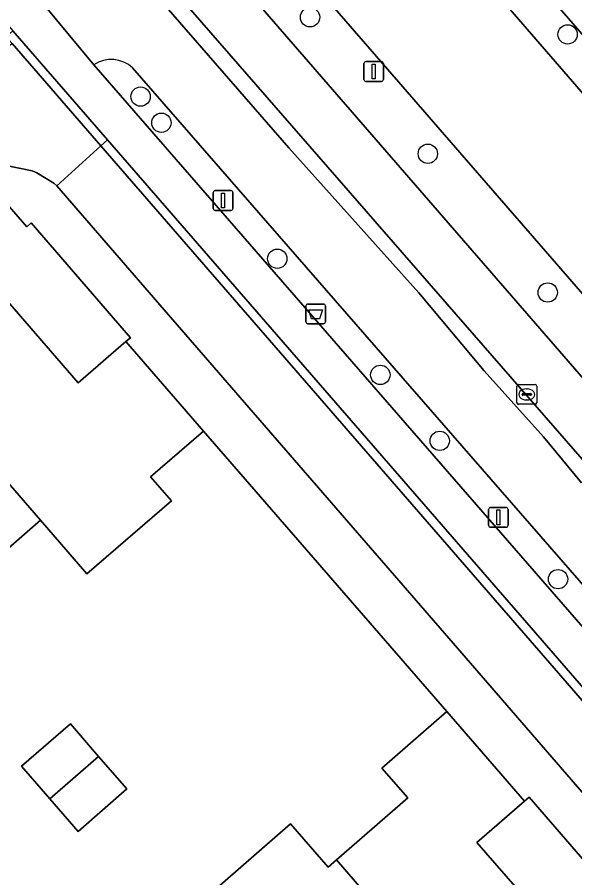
# Model space of a CAD drawing. Extents: x 155887 to 156869, y 383880 to 384678.
# Drawn here: x 156291.56 to 156319.76, y 384238.9 to 384282.42 of the extents above; entities that cross this region are included whole.
import ezdxf

# ---------------------------------------------------------------- set-up
doc = ezdxf.new("R2010")
doc.units = 0
for name, color, linetype in [('IMGEO_Afvalbak', 7, 'Continuous'), ('IMGEO_Berm_groen', 7, 'Continuous'), ('IMGEO_Boom', 7, 'Continuous'), ('IMGEO_Erf', 7, 'Continuous'), ('IMGEO_Fietspad_gesloten', 7, 'Continuous'), ('IMGEO_Greppel_droge_sloot', 7, 'Continuous'), ('IMGEO_Kolk', 7, 'Continuous'), ('IMGEO_Lichtmast', 7, 'Continuous'), ('IMGEO_Muur', 7, 'Continuous'), ('IMGEO_OVBaan_gesloten', 7, 'Continuous'), ('IMGEO_Pand', 7, 'Continuous'), ('IMGEO_Rijbaan_lokaal_gesloten', 7, 'Continuous'), ('IMGEO_Rijbaan_lokaal_open', 7, 'Continuous'), ('IMGEO_Voetpad_open', 7, 'Continuous')]:
    doc.layers.add(name, color=color, linetype=linetype)

msp = doc.modelspace()

# ---------------------------------------------------------------- linework, layer by layer
at = {"layer": 'IMGEO_Afvalbak'}
for p, q in [((156306.157, 384267.017), (156306.157, 384267.817)), ((156306.157, 384267.817), (156306.157, 384267.017)), ((156306.257, 384267.917), (156307.047, 384267.917)), ((156307.047, 384267.917), (156306.257, 384267.917)), ((156307.147, 384267.817), (156307.147, 384267.017)), ((156307.147, 384267.017), (156307.147, 384267.817)), ((156307.047, 384266.917), (156306.257, 384266.917)), ((156306.257, 384266.917), (156307.047, 384266.917))]:
    msp.add_line(p, q, dxfattribs=at)
msp.add_lwpolyline([(156306.3, 384267.631), (156307.004, 384267.631), (156306.855, 384267.161), (156306.449, 384267.161), (156306.3, 384267.631)], dxfattribs=at)
for centre, start, end in [((156306.257, 384267.817), 90, 180), ((156306.257, 384267.817), 90, 180), ((156307.047, 384267.817), 0, 90), ((156307.047, 384267.817), 360, 90), ((156306.257, 384267.017), 180, 270), ((156306.257, 384267.017), 180, 270), ((156307.047, 384267.017), 270, 0), ((156307.047, 384267.017), 270, 0)]:
    msp.add_arc(centre, 0.1, start, end, dxfattribs=at)
at = {"layer": 'IMGEO_Berm_groen'}
for points in [[(156263.787, 384351.643), (156264.101, 384351.847), (156263.845, 384351.9), (156261.444, 384350.228), (156259.398, 384348.45), (156310.449, 384289.788), (156344.918, 384250)], [(156347.548, 384250), (156269.795, 384339.498), (156265.985, 384345.065), (156270.967, 384340.448), (156349.508, 384250)], [(156336.14, 384250), (156299.846, 384291.826), (156254.404, 384344.112), (156249.976, 384340.147), (156249.797, 384339.996), (156255.055, 384333.785), (156258.691, 384329.477), (156261.912, 384325.993), (156263.306, 384324.351), (156280.478, 384304.105), (156290.275, 384292.985), (156298.297, 384283.879), (156305.293, 384275.816), (156311.875, 384268.489), (156315.179, 384264.541), (156318.171, 384261.203), (156320.09, 384258.879)], [(156295.435, 384280.018), (156321.523, 384250), (156330.765, 384239.365)], [(156331.015, 384241.25), (156323.397, 384250), (156297.396, 384279.865)]]:
    msp.add_lwpolyline(points, dxfattribs=at)
for points in [[(156270.967, 384340.448), (156265.985, 384345.065), (156269.795, 384339.498), (156347.548, 384250), (156364.691, 384230.078), (156365.892, 384231.132), (156349.508, 384250)], [(156368.15, 384206.984), (156366.826, 384207.656), (156347.42, 384229.84), (156346.712, 384229.424), (156328.888, 384250), (156300.438, 384282.682), (156281.665, 384304.177), (156250.888, 384339.475), (156253.839, 384342.093), (156284.501, 384306.304), (156288.071, 384302.223), (156298.666, 384288.958), (156332.451, 384250), (156348.753, 384231.201), (156348.499, 384230.919), (156368.479, 384208.305), (156368.644, 384207.432)]]:
    msp.add_lwpolyline(points, close=True, dxfattribs=at)
msp.add_arc((156296.316, 384278.662), 1.617, 48.0774, 123.0001, dxfattribs=at)
at = {"layer": 'IMGEO_Boom'}
for centre in [(156306.368, 384282.417), (156319.396, 384281.55), (156297.798, 384278.405), (156298.851, 384277.083), (156312.325, 384275.515), (156304.712, 384270.209), (156318.389, 384268.499), (156309.923, 384264.334), (156312.928, 384260.997), (156318.91, 384254.004)]:
    msp.add_circle(centre, 0.489, dxfattribs=at)
at = {"layer": 'IMGEO_Erf'}
for points in [[(156254.07, 384237.439), (156258.604, 384241.375), (156263.119, 384245.295), (156267.446, 384240.312), (156269.721, 384242.29), (156271.969, 384244.244), (156267.642, 384249.227), (156268.532, 384250), (156272.206, 384253.19), (156276.719, 384257.109), (156281.046, 384252.126), (156283.323, 384254.106), (156285.57, 384256.06), (156281.243, 384261.043), (156285.798, 384264.997), (156290.313, 384268.918), (156294.634, 384263.937), (156297.051, 384266.029), (156297.28, 384266.215), (156292.266, 384272.02), (156292.04, 384271.827), (156290.715, 384273.351), (156263.88, 384250), (156249.638, 384237.607)], [(156301.28, 384238.058), (156305.386, 384241.63), (156307.289, 384239.443), (156307.705, 384239.805), (156311.312, 384242.941), (156309.999, 384244.45), (156313.281, 384247.304), (156300.978, 384261.493), (156298.308, 384259.173), (156299.355, 384257.963), (156295.078, 384254.265), (156292.732, 384256.978), (156289.096, 384253.821), (156290.406, 384252.311), (156287.745, 384250), (156287.255, 384249.574), (156280.466, 384243.678), (156280.342, 384243.57), (156279.031, 384245.079), (156275.514, 384242.025), (156276.824, 384240.515), (156273.658, 384237.765)], [(156322.738, 384236.866), (156317.444, 384242.973), (156317.207, 384242.78), (156314.811, 384240.692), (156319.132, 384235.709), (156314.619, 384231.788), (156310.075, 384227.84), (156306.139, 384232.368), (156303.892, 384230.413), (156301.611, 384228.428), (156305.547, 384223.9), (156301.033, 384219.979), (156296.479, 384216.025), (156292.543, 384220.553), (156290.298, 384218.596), (156288.023, 384216.613), (156291.959, 384212.085), (156287.446, 384208.161), (156282.907, 384204.214), (156278.574, 384209.202), (156276.178, 384207.086), (156282.504, 384199.826), (156323.027, 384235.041)]]:
    msp.add_lwpolyline(points, dxfattribs=at)
msp.add_lwpolyline([(156293.207, 384242.895), (156291.776, 384244.542), (156294.246, 384246.687), (156295.676, 384245.04), (156297.107, 384243.393), (156294.637, 384241.248)], close=True, dxfattribs=at)
at = {"layer": 'IMGEO_Fietspad_gesloten'}
for points in [[(156320.09, 384258.879), (156318.171, 384261.203), (156315.179, 384264.541), (156311.875, 384268.489), (156305.293, 384275.816), (156298.297, 384283.879), (156290.275, 384292.985), (156280.478, 384304.105), (156263.306, 384324.351), (156261.912, 384325.993), (156258.691, 384329.477), (156255.055, 384333.785), (156249.797, 384339.996)], [(156292.888, 384283.087), (156295.435, 384280.018)], [(156297.396, 384279.865), (156323.397, 384250), (156331.015, 384241.25)]]:
    msp.add_lwpolyline(points, dxfattribs=at)
msp.add_arc((156296.316, 384278.662), 1.617, 48.0774, 123.0001, dxfattribs=at)
at = {"layer": 'IMGEO_Greppel_droge_sloot'}
msp.add_lwpolyline([(156368.15, 384206.984), (156368.644, 384207.432), (156368.479, 384208.305), (156348.499, 384230.919), (156348.753, 384231.201), (156332.451, 384250), (156298.666, 384288.958), (156288.071, 384302.223), (156284.501, 384306.304), (156253.839, 384342.093), (156250.888, 384339.475), (156281.665, 384304.177), (156300.438, 384282.682), (156328.888, 384250), (156346.712, 384229.424), (156347.42, 384229.84), (156366.826, 384207.656)], close=True, dxfattribs=at)
at = {"layer": 'IMGEO_Kolk'}
for p, q in [((156316.829, 384262.918), (156316.829, 384263.77)), ((156316.904, 384263.844), (156317.756, 384263.844)), ((156317.317, 384263.624), (156317.342, 384263.624)), ((156317.83, 384263.77), (156317.83, 384262.918)), ((156317.088, 384263.338), (156317.088, 384263.35)), ((156317.526, 384263.301), (156317.128, 384263.301)), ((156317.131, 384263.387), (156317.529, 384263.387)), ((156317.572, 384263.35), (156317.572, 384263.338)), ((156317.756, 384262.844), (156316.904, 384262.844)), ((156317.34, 384263.064), (156317.315, 384263.064))]:
    msp.add_line(p, q, dxfattribs=at)
for points in [[(156316.829, 384262.918), (156316.829, 384263.77)], [(156316.904, 384263.844), (156317.756, 384263.844)], [(156317.83, 384263.77), (156317.83, 384262.918)], [(156317.756, 384262.844), (156316.904, 384262.844)]]:
    msp.add_lwpolyline(points, dxfattribs=at)
for centre, radius, start, end in [((156316.906, 384263.768), 0.0765, 91.552, 178.448), ((156316.906, 384263.768), 0.0765, 91.552, 178.448), ((156317.754, 384263.768), 0.0765, 1.552, 88.448), ((156317.754, 384263.768), 0.0765, 1.552, 88.448), ((156317.128, 384263.347), 0.0403, 85.8775, 175.7526), ((156317.125, 384263.337), 0.0366, 178.938, 274.7102), ((156317.529, 384263.344), 0.043, 264.8664, 352.4533), ((156317.533, 384263.349), 0.0386, 1.7309, 96.639), ((156316.906, 384262.92), 0.0765, 181.552, 268.448), ((156316.906, 384262.92), 0.0765, 181.552, 268.448), ((156317.754, 384262.92), 0.0765, 271.552, 358.448), ((156317.754, 384262.92), 0.0765, 271.552, 358.448)]:
    msp.add_arc(centre, radius, start, end, dxfattribs=at)
for centre, major_axis, ratio, start_param, end_param in [((156317.316, 384263.344), (-0.387, 0.002), 0.722429, 4.712389, 7.853982), ((156317.341, 384263.344), (-0.39, 0.002), 0.717154, 1.570796, 4.712389)]:
    msp.add_ellipse(centre, major_axis=major_axis, ratio=ratio, start_param=start_param, end_param=end_param, dxfattribs=at)
at = {"layer": 'IMGEO_Lichtmast'}
for p, q in [((156309.192, 384280.175), (156309.982, 384280.175)), ((156309.982, 384280.175), (156309.192, 384280.175)), ((156309.092, 384279.275), (156309.092, 384280.075)), ((156309.092, 384280.075), (156309.092, 384279.275)), ((156310.082, 384280.075), (156310.082, 384279.275)), ((156310.082, 384279.275), (156310.082, 384280.075)), ((156309.982, 384279.175), (156309.192, 384279.175)), ((156309.192, 384279.175), (156309.982, 384279.175)), ((156301.577, 384273.65), (156302.367, 384273.65)), ((156302.367, 384273.65), (156301.577, 384273.65)), ((156301.477, 384272.75), (156301.477, 384273.55)), ((156301.477, 384273.55), (156301.477, 384272.75)), ((156302.467, 384273.55), (156302.467, 384272.75)), ((156302.467, 384272.75), (156302.467, 384273.55)), ((156302.367, 384272.65), (156301.577, 384272.65)), ((156301.577, 384272.65), (156302.367, 384272.65)), ((156315.396, 384256.727), (156315.396, 384257.527)), ((156315.396, 384257.527), (156315.396, 384256.727)), ((156315.496, 384257.627), (156316.286, 384257.627)), ((156316.286, 384257.627), (156315.496, 384257.627)), ((156316.386, 384257.527), (156316.386, 384256.727)), ((156316.386, 384256.727), (156316.386, 384257.527)), ((156316.286, 384256.627), (156315.496, 384256.627)), ((156315.496, 384256.627), (156316.286, 384256.627))]:
    msp.add_line(p, q, dxfattribs=at)
for points in [[(156309.512, 384280.05), (156309.662, 384280.05), (156309.662, 384279.3), (156309.512, 384279.3), (156309.512, 384280.05)], [(156301.897, 384273.525), (156302.047, 384273.525), (156302.047, 384272.775), (156301.897, 384272.775), (156301.897, 384273.525)], [(156315.816, 384257.502), (156315.966, 384257.502), (156315.966, 384256.752), (156315.816, 384256.752), (156315.816, 384257.502)]]:
    msp.add_lwpolyline(points, dxfattribs=at)
for centre, start, end in [((156309.192, 384280.075), 90, 180), ((156309.192, 384280.075), 90, 180), ((156309.982, 384280.075), 0, 90), ((156309.982, 384280.075), 360, 90), ((156309.192, 384279.275), 180, 270), ((156309.192, 384279.275), 180, 270), ((156309.982, 384279.275), 270, 0), ((156309.982, 384279.275), 270, 0), ((156301.577, 384273.55), 90, 180), ((156301.577, 384273.55), 90, 180), ((156302.367, 384273.55), 0, 90), ((156302.367, 384273.55), 360, 90), ((156301.577, 384272.75), 180, 270), ((156301.577, 384272.75), 180, 270), ((156302.367, 384272.75), 270, 0), ((156302.367, 384272.75), 270, 0), ((156315.496, 384257.527), 90, 180), ((156315.496, 384257.527), 90, 180), ((156316.286, 384257.527), 0, 90), ((156316.286, 384257.527), 360, 90), ((156315.496, 384256.727), 180, 270), ((156315.496, 384256.727), 180, 270), ((156316.286, 384256.727), 270, 0), ((156316.286, 384256.727), 270, 0)]:
    msp.add_arc(centre, 0.1, start, end, dxfattribs=at)
at = {"layer": 'IMGEO_Muur'}
msp.add_lwpolyline([(156300.978, 384261.493), (156313.281, 384247.304)], dxfattribs=at)
at = {"layer": 'IMGEO_OVBaan_gesloten'}
msp.add_lwpolyline([(156344.918, 384250), (156310.449, 384289.788), (156259.398, 384348.45), (156254.404, 384344.112), (156299.846, 384291.826), (156336.14, 384250)], dxfattribs=at)
at = {"layer": 'IMGEO_Pand'}
for points in [[(156297.051, 384266.029), (156294.634, 384263.937), (156290.313, 384268.918), (156285.798, 384264.997), (156292.732, 384256.978), (156295.078, 384254.265), (156299.355, 384257.963), (156298.308, 384259.173), (156300.978, 384261.493)], [(156287.255, 384249.574), (156287.745, 384250), (156290.406, 384252.311), (156289.096, 384253.821), (156292.732, 384256.978), (156285.798, 384264.997), (156281.243, 384261.043), (156285.57, 384256.06), (156283.323, 384254.106), (156286.885, 384250)], [(156314.619, 384231.788), (156319.132, 384235.709), (156314.811, 384240.692), (156317.207, 384242.78), (156313.281, 384247.304), (156309.999, 384244.45), (156311.312, 384242.941), (156307.705, 384239.805)], [(156295.676, 384245.04), (156294.246, 384246.687), (156291.776, 384244.542), (156293.207, 384242.895)], [(156295.676, 384245.04), (156293.207, 384242.895), (156294.637, 384241.248), (156297.107, 384243.393)], [(156307.705, 384239.805), (156307.289, 384239.443), (156305.386, 384241.63), (156301.28, 384238.058), (156301.869, 384237.381), (156299.601, 384235.408), (156303.892, 384230.413), (156306.139, 384232.368), (156310.075, 384227.84), (156314.619, 384231.788)]]:
    msp.add_lwpolyline(points, close=True, dxfattribs=at)
at = {"layer": 'IMGEO_Rijbaan_lokaal_gesloten'}
msp.add_lwpolyline([(156246.061, 384237.089), (156260.888, 384250), (156289.1, 384274.566), (156289.299, 384274.644), (156289.497, 384274.681), (156290.917, 384274.946), (156292.316, 384274.645), (156292.55, 384274.55), (156293.415, 384274.035), (156293.563, 384273.891), (156295.786, 384275.916), (156291.303, 384281.083), (156255.539, 384250), (156246.06, 384241.762), (156243.102, 384239.116), (156204.848, 384205.921), (156197.157, 384199.948), (156195.594, 384198.757), (156195.167, 384198.429)], dxfattribs=at)
msp.add_lwpolyline([(156295.786, 384275.916), (156293.563, 384273.891), (156298.985, 384267.615), (156314.264, 384250), (156323.695, 384239.126), (156326.065, 384241.018), (156318.272, 384250)], close=True, dxfattribs=at)
at = {"layer": 'IMGEO_Rijbaan_lokaal_open'}
for points in [[(156291.342, 384281.726), (156291.002, 384281.43), (156291.303, 384281.083), (156295.786, 384275.916), (156296.121, 384276.22)], [(156318.88, 384250), (156296.121, 384276.22), (156295.786, 384275.916), (156318.272, 384250), (156326.065, 384241.018), (156326.424, 384241.306)]]:
    msp.add_lwpolyline(points, close=True, dxfattribs=at)
at = {"layer": 'IMGEO_Voetpad_open'}
for points in [[(156295.435, 384280.018), (156292.888, 384283.087), (156247.015, 384335.884), (156245.448, 384334.593), (156249.355, 384330.069), (156256.341, 384321.946), (156258.613, 384319.304), (156271.067, 384305.073), (156287.4, 384286.252), (156288.362, 384285.147), (156291.342, 384281.726), (156296.121, 384276.22), (156318.88, 384250), (156326.424, 384241.306)], [(156371.638, 384194.467), (156371.169, 384195.025), (156370.114, 384194.106), (156364.039, 384201.029), (156362.704, 384202.562), (156358.843, 384206.998), (156333.453, 384236.224), (156330.765, 384239.365), (156321.523, 384250), (156295.435, 384280.018)], [(156323.695, 384239.126), (156314.264, 384250), (156298.985, 384267.615), (156293.563, 384273.891), (156293.415, 384274.035), (156292.55, 384274.55), (156292.316, 384274.645), (156290.917, 384274.946), (156289.497, 384274.681), (156290.715, 384273.351), (156292.04, 384271.827), (156292.266, 384272.02), (156297.28, 384266.215), (156297.051, 384266.029), (156300.978, 384261.493), (156313.281, 384247.304), (156317.207, 384242.78), (156317.444, 384242.973), (156322.738, 384236.866)]]:
    msp.add_lwpolyline(points, dxfattribs=at)

doc.saveas('drawing.dxf')
